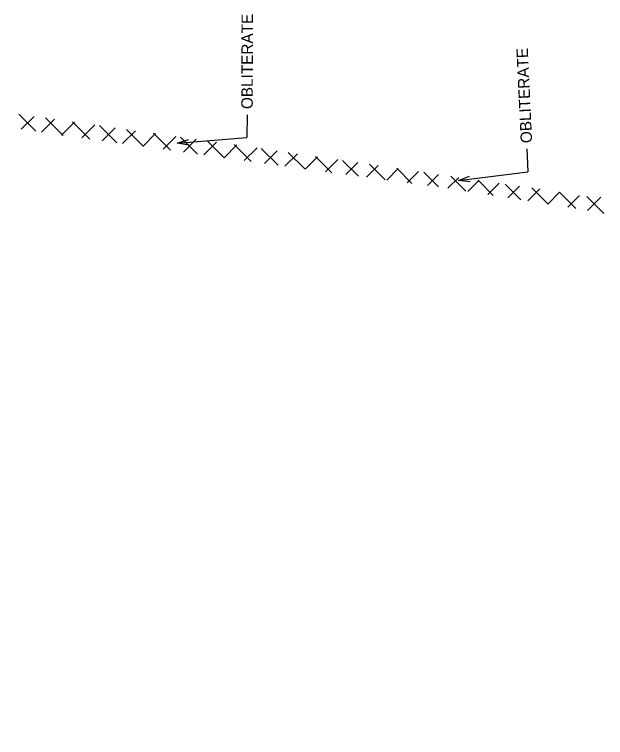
# Model space of a CAD drawing. Extents: x 2389694 to 2405615, y 547005 to 573532.
# Drawn here: x 2395308.3 to 2395669.6, y 554538.6 to 554980.9 of the extents above; entities that cross this region are included whole.
import ezdxf

# ---------------------------------------------------------------- set-up
doc = ezdxf.new("R2010")
doc.units = 0
for name, color, linetype in [('Prop DSN Text', 7, 'Continuous'), ('Prop EOT', 7, 'Continuous'), ('Prop Hatching', 7, 'Continuous'), ('Prop Horizontal Alignment', 7, 'Continuous')]:
    doc.layers.add(name, color=color, linetype=linetype)

msp = doc.modelspace()

# ---------------------------------------------------------------- linework, layer by layer
at = {"layer": 'Prop DSN Text'}
for p, q in [((2395450.42, 554919.55), (2395450.38, 554905.55)), ((2395407.76, 554902.22), (2395450.38, 554905.55)), ((2395621.46, 554898.71), (2395622.12, 554884.73)), ((2395579.72, 554879.29), (2395622.12, 554884.73))]:
    msp.add_line(p, q, dxfattribs=at)
for points in [[(2395414.87, 554901.02), (2395407.76, 554902.22), (2395414.6, 554904.51)], [(2395586.88, 554878.44), (2395579.72, 554879.29), (2395586.44, 554881.91)]]:
    msp.add_lwpolyline(points, dxfattribs=at)
at = {"layer": 'Prop EOT'}
for radius in [1087, 1063]:
    msp.add_arc((2394865.6, 554590.75), radius, 256.52302, 12.63033, dxfattribs=at)
at = {"layer": 'Prop Hatching'}
for p, q in [((2395321.33, 554909.42), (2395310.85, 554919.91)), ((2395312.44, 554910.75), (2395320.26, 554918.57)), ((2395324.74, 554908.91), (2395332.65, 554916.82)), ((2395337.94, 554906.96), (2395327.32, 554917.57)), ((2395337.05, 554907.08), (2395345.03, 554915.06)), ((2395354.37, 554904.67), (2395343.8, 554915.24)), ((2395349.46, 554905.35), (2395357.42, 554913.31)), ((2395370.8, 554902.38), (2395360.28, 554912.9)), ((2395361.88, 554903.62), (2395369.81, 554911.55)), ((2395374.29, 554901.9), (2395382.19, 554909.8)), ((2395387.23, 554900.1), (2395376.75, 554910.57)), ((2395386.71, 554900.17), (2395394.58, 554908.04)), ((2395403.65, 554897.81), (2395393.23, 554908.23)), ((2395399.12, 554898.44), (2395406.97, 554906.29)), ((2395420.08, 554895.52), (2395409.71, 554905.9)), ((2395411.54, 554896.71), (2395419.37, 554904.54)), ((2395423.95, 554894.98), (2395431.78, 554902.81)), ((2395436.51, 554893.24), (2395426.15, 554903.59)), ((2395436.37, 554893.26), (2395444.19, 554901.08)), ((2395452.94, 554890.95), (2395442.59, 554901.3)), ((2395448.78, 554891.53), (2395456.59, 554899.34)), ((2395469.37, 554888.66), (2395459.06, 554898.98)), ((2395461.19, 554889.8), (2395468.92, 554897.53)), ((2395473.61, 554888.07), (2395481.25, 554895.72)), ((2395485.8, 554886.38), (2395475.63, 554896.54)), ((2395486.02, 554886.35), (2395493.58, 554893.9)), ((2395502.23, 554884.09), (2395492.21, 554894.11)), ((2395498.44, 554884.62), (2395505.91, 554892.09)), ((2395518.54, 554881.92), (2395508.79, 554891.67)), ((2395510.9, 554882.94), (2395518.24, 554890.28)), ((2395534.85, 554879.75), (2395525.37, 554889.23)), ((2395523.38, 554881.28), (2395530.57, 554888.47)), ((2395535.86, 554879.61), (2395542.9, 554886.66)), ((2395551.17, 554877.58), (2395541.94, 554886.8)), ((2395548.34, 554877.95), (2395555.23, 554884.85)), ((2395567.48, 554875.41), (2395558.52, 554884.36)), ((2395560.82, 554876.29), (2395567.56, 554883.03)), ((2395573.27, 554874.6), (2395579.89, 554881.22)), ((2395584.14, 554872.88), (2395575.1, 554881.93)), ((2395585.48, 554872.67), (2395592.22, 554879.41)), ((2395600.95, 554870.22), (2395591.68, 554879.49)), ((2395597.69, 554870.74), (2395604.59, 554877.63)), ((2395617.75, 554867.57), (2395608.18, 554877.13)), ((2395609.9, 554868.81), (2395617.01, 554875.91)), ((2395622.12, 554866.87), (2395629.42, 554874.18)), ((2395634.55, 554864.91), (2395624.58, 554874.87)), ((2395634.33, 554864.94), (2395641.53, 554872.15)), ((2395651.35, 554862.25), (2395641.43, 554872.17)), ((2395646.54, 554863.01), (2395653.65, 554870.12)), ((2395668.6, 554859.14), (2395658.18, 554869.56)), ((2395658.61, 554860.94), (2395666.72, 554869.05))]:
    msp.add_line(p, q, dxfattribs=at)
at = {"layer": 'Prop Horizontal Alignment'}
msp.add_arc((2394865.6, 554590.75), 1075, 256.52302, 12.63033, dxfattribs=at)

# ---------------------------------------------------------------- texts
at = {"layer": 'Prop DSN Text'}
for rotation, p in [(89.85, (2395453.93, 554923.04)), (92.6932, (2395624.8, 554902.37))]:
    msp.add_text('OBLITERATE', height=7, rotation=rotation, dxfattribs=at).set_placement(p)

doc.saveas('drawing.dxf')
